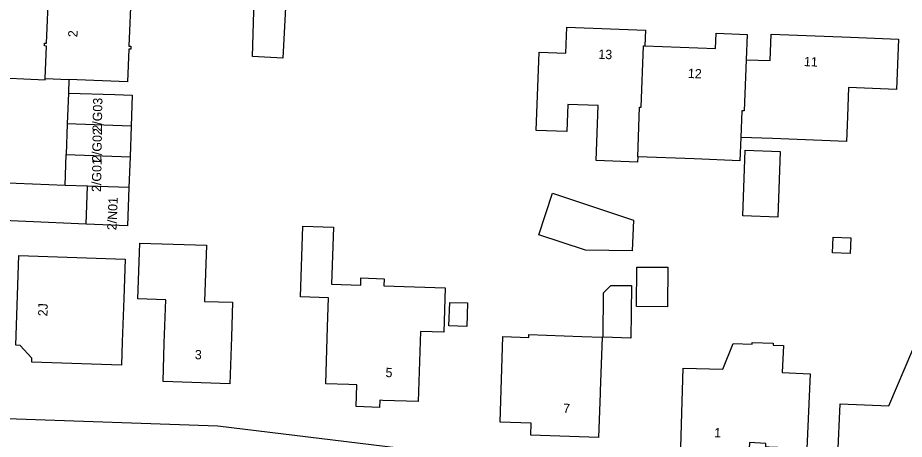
# Model space of a CAD drawing. Extents: x 160732 to 162105, y 387428 to 388479.
# Drawn here: x 161782.5 to 161877.8, y 387665.8 to 387711.2 of the extents above; entities that cross this region are included whole.
import ezdxf

# ---------------------------------------------------------------- set-up
doc = ezdxf.new("R2010")
doc.units = 0
for name, color, linetype in [('IMGEO_Pand', 7, 'Continuous'), ('IMGEO_Pand_nummerreeks', 7, 'Continuous'), ('IMGEO_Parkeervlak_open', 7, 'Continuous'), ('IMGEO_Voetpad_open', 7, 'Continuous')]:
    doc.layers.add(name, color=color, linetype=linetype)

msp = doc.modelspace()

# ---------------------------------------------------------------- linework, layer by layer
at = {"layer": 'IMGEO_Pand'}
for points in [[(161810.468, 387719.047), (161810.226, 387713.005), (161811.307, 387712.959), (161810.984, 387706.811), (161807.731, 387707.007), (161808.09, 387719.137)], [(161785.455, 387704.623), (161785.455, 387704.634), (161785.594, 387708.115), (161785.376, 387708.128), (161785.395, 387708.448), (161785.612, 387708.435), (161785.845, 387714.29)], [(161794.691, 387713.95), (161794.455, 387708.095), (161794.673, 387708.091), (161794.666, 387707.771), (161794.449, 387707.775), (161794.307, 387704.267), (161787.982, 387704.521)], [(161849.133, 387696.208), (161849.111, 387695.634), (161844.682, 387695.801), (161844.904, 387701.725), (161841.62, 387701.849), (161841.51, 387698.923), (161838.229, 387699.047), (161838.547, 387707.471), (161841.413, 387707.363), (161841.518, 387710.165), (161849.982, 387709.845), (161849.918, 387708.145)], [(161849.918, 387708.145), (161857.507, 387707.858), (161857.568, 387709.497), (161860.892, 387709.371), (161860.789, 387706.654)], [(161860.789, 387706.654), (161863.371, 387706.556), (161863.478, 387709.381), (161871.989, 387709.059), (161877.148, 387708.864), (161876.943, 387703.455), (161871.784, 387703.65), (161871.668, 387700.559), (161871.566, 387697.874), (161863.621, 387698.176), (161860.215, 387698.304)], [(161849.133, 387696.208), (161849.334, 387701.558), (161849.513, 387701.551), (161849.763, 387708.151), (161849.918, 387708.145)], [(161860.789, 387706.654), (161860.581, 387701.158), (161860.323, 387701.168), (161860.215, 387698.304)], [(161785.455, 387704.623), (161787.982, 387704.521)], [(161787.949, 387703.071), (161787.833, 387699.759)], [(161787.949, 387703.071), (161792.946, 387702.895), (161794.806, 387702.829), (161794.689, 387699.518)], [(161787.833, 387699.759), (161787.716, 387696.448)], [(161794.689, 387699.518), (161787.833, 387699.759)], [(161794.689, 387699.518), (161794.573, 387696.206)], [(161860.215, 387698.304), (161860.121, 387695.794), (161855.216, 387695.978), (161849.133, 387696.208)], [(161864.457, 387696.767), (161864.192, 387689.709), (161860.437, 387689.849), (161860.701, 387696.908), (161864.457, 387696.767)], [(161787.6, 387693.137), (161787.716, 387696.448)], [(161787.716, 387696.448), (161794.573, 387696.206)], [(161794.573, 387696.206), (161794.456, 387692.895)], [(161790.015, 387693.052), (161787.6, 387693.137)], [(161789.87, 387688.951), (161790.015, 387693.052)], [(161794.456, 387692.895), (161790.015, 387693.052)], [(161794.456, 387692.895), (161794.312, 387688.794), (161789.87, 387688.951)], [(161848.697, 387689.412), (161848.527, 387686.094), (161843.521, 387686.165), (161838.501, 387687.838), (161839.992, 387692.314), (161848.697, 387689.412)], [(161828.451, 387682.119), (161828.298, 387677.361), (161825.779, 387677.442), (161825.534, 387669.895), (161821.735, 387670.018), (161821.427, 387670.028), (161821.403, 387669.271), (161818.87, 387669.353), (161818.945, 387671.684), (161818.098, 387671.711), (161815.607, 387671.792), (161815.807, 387677.939), (161815.908, 387681.048), (161812.9, 387681.146), (161813.145, 387688.767), (161816.438, 387688.661), (161816.24, 387682.514), (161819.368, 387682.413), (161819.392, 387683.182), (161821.87, 387683.102), (161821.845, 387682.332), (161828.451, 387682.119)], [(161872.049, 387687.485), (161871.986, 387685.8), (161870.09, 387685.871), (161870.153, 387687.556), (161872.049, 387687.485)], [(161805.474, 387676.807), (161805.312, 387671.809), (161798.125, 387672.04), (161798.258, 387676.165), (161798.408, 387680.835), (161795.419, 387680.931), (161795.58, 387685.929), (161795.612, 387686.927), (161802.782, 387686.696), (161802.587, 387680.662), (161805.595, 387680.565), (161805.474, 387676.807)], [(161793.665, 387673.812), (161784.013, 387674.124), (161784.027, 387674.578), (161782.751, 387675.94), (161782.31, 387675.955), (161782.622, 387685.585), (161794.034, 387685.215), (161793.897, 387680.98), (161793.746, 387676.311), (161793.665, 387673.812)], [(161852.36, 387684.339), (161852.343, 387680.086), (161849.021, 387680.099), (161849.038, 387684.352), (161852.36, 387684.339)], [(161848.468, 387682.368), (161848.422, 387679.426), (161848.38, 387676.713), (161845.437, 387676.813), (161845.47, 387681.586), (161846.262, 387682.377), (161848.468, 387682.368)], [(161830.761, 387677.979), (161828.848, 387678.041), (161828.93, 387680.562), (161830.842, 387680.5), (161830.761, 387677.979)], [(161845.311, 387676.819), (161845.11, 387671.024), (161845.103, 387670.812), (161844.937, 387666.014), (161837.658, 387666.266), (161837.703, 387667.565), (161834.342, 387667.674), (161834.641, 387676.88), (161837.424, 387676.79), (161837.435, 387677.092), (161843.139, 387676.894), (161845.311, 387676.819)], [(161863.706, 387676.162), (161863.697, 387675.962), (161864.805, 387675.913), (161864.679, 387673.015), (161867.656, 387672.885), (161867.307, 387664.817), (161866.975, 387664.832), (161863.261, 387664.994), (161862.903, 387665.01), (161862.916, 387665.395), (161861.137, 387665.48), (161861.028, 387663.383), (161858.751, 387663.47), (161858.696, 387662.585), (161854.695, 387662.759), (161854.749, 387663.668), (161853.745, 387663.698), (161853.894, 387668.696), (161854.038, 387673.494), (161858.287, 387673.368), (161859.393, 387676.151), (161861.441, 387676.062), (161861.449, 387676.261), (161863.706, 387676.162)], [(161884.875, 387672.864), (161881.079, 387663.972), (161880.861, 387658.79), (161875.283, 387658.987), (161875.251, 387658.129), (161869.525, 387658.352), (161869.729, 387663.348), (161869.759, 387664.092), (161870.646, 387664.061), (161870.894, 387669.641), (161876.123, 387669.425), (161878.714, 387675.495), (161880.277, 387674.828), (161884.875, 387672.864)]]:
    msp.add_lwpolyline(points, dxfattribs=at)
at = {"layer": 'IMGEO_Parkeervlak_open'}
msp.add_lwpolyline([(161789.87, 387688.951), (161776.848, 387689.532)], dxfattribs=at)
at = {"layer": 'IMGEO_Voetpad_open'}
for points in [[(161779.463, 387708.684), (161779.301, 387704.761), (161785.449, 387704.491), (161785.455, 387704.623)], [(161787.982, 387704.521), (161787.949, 387703.071)], [(161787.6, 387693.137), (161777.018, 387693.539), (161776.848, 387689.532)], [(161778.927, 387668.18), (161781.341, 387668.062), (161804.013, 387667.281), (161826.082, 387664.599), (161833.848, 387663.583), (161837.144, 387663.233), (161840.724, 387662.726), (161850.644, 387662.35), (161850.482, 387660.43)]]:
    msp.add_lwpolyline(points, dxfattribs=at)

# ---------------------------------------------------------------- texts
at = {"layer": 'IMGEO_Pand_nummerreeks'}
for s, rotation, p in [('2', 87.68465, (161788.916, 387709.047)), ('13', 357.83484, (161844.891, 387706.755)), ('11', 357.83334, (161866.989, 387705.966)), ('12', 357.83422, (161854.512, 387704.689)), ('2/G03', 88.82487, (161791.536, 387698.902)), ('2/G02', 88.82487, (161791.492, 387695.642)), ('2/G01', 88.82487, (161791.45, 387692.416)), ('2/N01', 87.41421, (161793.107, 387688.297)), ('2J', 88.14434, (161785.692, 387679.038)), ('3', 358.15907, (161801.524, 387674.452)), ('5', 358.1452, (161822.02, 387672.53)), ('7', 358.0172, (161841.109, 387668.668)), ('1', 357.52342, (161857.335, 387666.065))]:
    msp.add_text(s, height=1, rotation=rotation, dxfattribs=at).set_placement(p)

doc.saveas('drawing.dxf')
